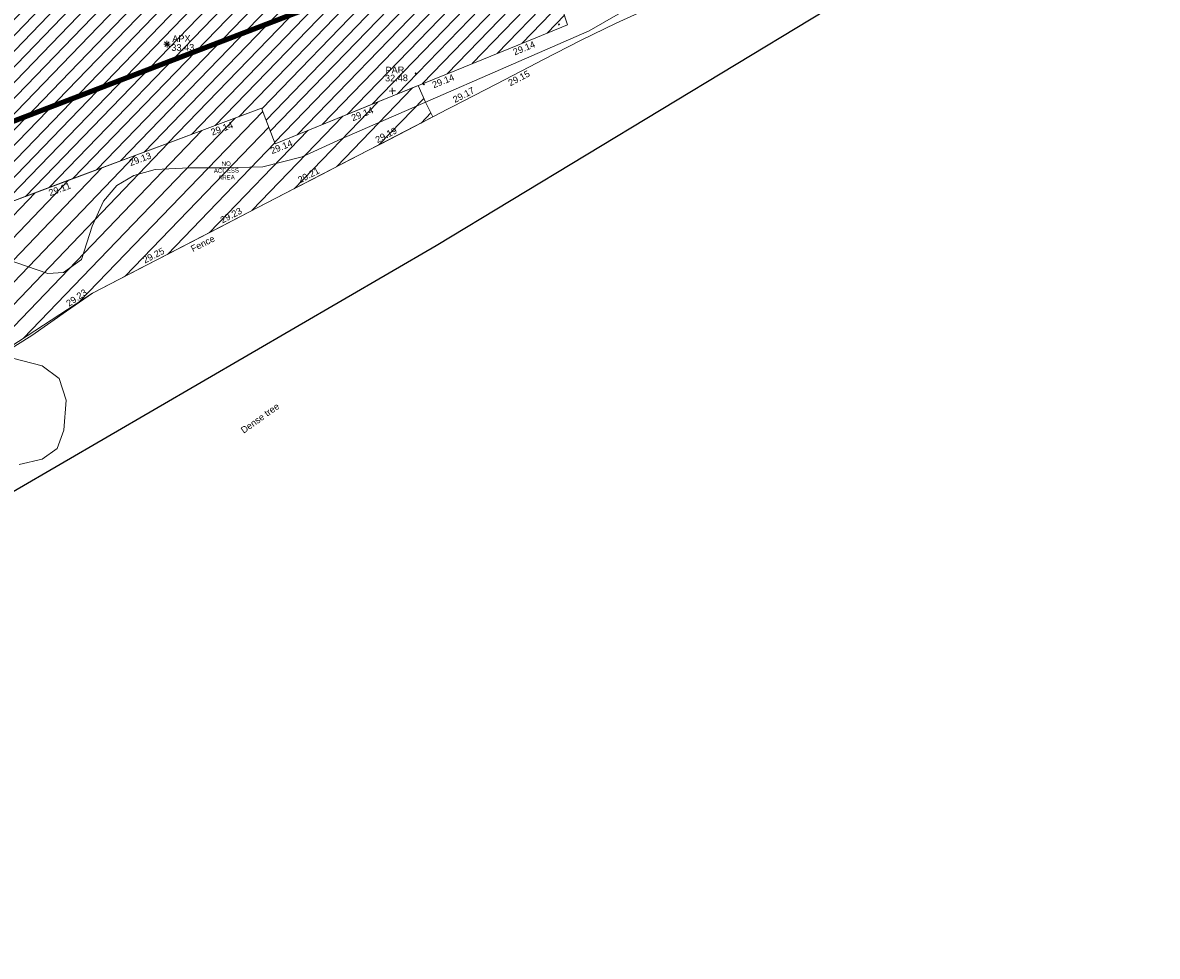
# Model space of a CAD drawing. Header units: millimetres. Extents: x -290717 to 520720, y -88450 to 287762.
# Tile 349 of 381: x 360209 to 425196, y 57936 to 111402. Entities that reach past the tile are written whole.
import ezdxf

# ---------------------------------------------------------------- set-up
doc = ezdxf.new("R2010")
doc.units = ezdxf.units.MM
doc.linetypes.add('IMPORT-HIDDEN2 _3_', pattern=[4762.5, 3175, -1587.5])
doc.linetypes.add('IMPORT-UG_ELEC_STREET LIGHTING_QLB2 _2_', pattern=[2700, 1500, -300.0000000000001, 0, -250, 150, -300.0000000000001, 0, -200])
for name, color, linetype, lineweight, true_color in [('00_TOPO_APEX_BUILDING', 7, 'Continuous', 9, 0x666666), ('00_UAV_APEX_BUILDING', 7, 'Continuous', 9, 0x666666), ('00_UAV_BUILDING_HATCH', 7, 'Continuous', 9, 0x999999), ('00_UAV_BUILDING_OUTLINE', 5, 'Continuous', 9, 0x0000ff), ('00_UAV_FENCE', 7, 'Continuous', 9, 0x264c2f), ('00_UAV_PARAPET', 7, 'Continuous', 9, 0x666666), ('00_UAV_TREE_LINE', 7, 'Continuous', 9, 0x52a552), ('12333-PUM-2D-U-0001-C01 - Rev2_REVIT IMPORT_dwg', 7, 'Continuous', 9, 0x767676), ('A_RHA_Line', 7, 'Continuous', 9, 0x00a600), ('PUM-CHAMBER EXTENTS', 6, 'IMPORT-HIDDEN2 _3_', 9, 0xff00ff), ('PUM-SURVEY BOUNDARY_EXTENT', 190, 'Continuous', 25, 0x7f00ff), ('PUM-UNABLE TO SURVEY', 190, 'Continuous', 9, 0x7f00ff)]:
    doc.layers.add(name, color=color, linetype=linetype, lineweight=lineweight, true_color=true_color)
doc.layers.add('GEN-TEXT', color=7, linetype='Continuous', lineweight=9)
doc.styles.add('Arial_1', font='arial.ttf', dxfattribs={"height": 250})
doc.styles.add('Swis721 Lt BT_2', font='swissl.ttf', dxfattribs={"height": 375})

# ---------------------------------------------------------------- blocks, each defined once
blk = doc.blocks.new('12333-PUM-2D-U-0001-C01 - Rev2_REVIT IMPORT_dwg_MSL_Apex_SYM-2077252-Site Location Plan Existing')
at = {"layer": '00_TOPO_APEX_BUILDING', "color": 254, "true_color": 0xcccccc, "flags": 128}
for points in [[(0, -500.8627267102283), (0, 0), (-500.8627267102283, 0)], [(354.163430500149, 354.1634305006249), (0, 0), (-354.1634305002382, 354.1634305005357)], [(354.1634305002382, -354.1634305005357), (0, 0), (-354.163430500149, -354.1634305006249)], [(500.8627267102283, 0), (0, 0), (0, 500.8627267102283)]]:
    blk.add_lwpolyline(points, dxfattribs=at)
blk = doc.blocks.new('12333-PUM-2D-U-0001-C01 - Rev2_REVIT IMPORT_dwg_MSL_Parapet_SYM-V111-Site Location Plan Existing')
at = {"layer": '00_UAV_PARAPET', "color": 254, "true_color": 0xcccccc, "flags": 128}
for points in [[(0, -500.0000000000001), (0, 0), (-500.0000000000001, 0)], [(500.0000000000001, 0), (0, 0), (0, 500.0000000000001)]]:
    blk.add_lwpolyline(points, dxfattribs=at)
blk = doc.blocks.new('12333-PUM-2D-U-0001-C01 - Rev2_REVIT IMPORT_dwg_MGS62954_T2_Galway_ITM_3d_Rev1-2077680-Site Location Plan Existing')
at = {"layer": '00_UAV_BUILDING_HATCH', "true_color": 0xcccccc}
h = blk.add_hatch(dxfattribs=at)
h.set_pattern_fill('FP_1', color=254, style=0, pattern_type=2)
h.set_pattern_definition([(45, (0, 0), (-441.9417382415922, 441.9417382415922), [])])
h.paths.add_polyline_path([(534258130.3624688, 725648483.3139625), (534277656.3624687, 725655386.3139623), (534278388.3624687, 725653331.3139625), (534295255.4606528, 725659853.892727), (534294221.4606528, 725663214.8927271), (534296151.4606527, 725663830.8927269), (534296560.4606526, 725662667.892727), (534309422.4606529, 725667184.8927269), (534307379.4606526, 725673087.8927273), (534303370.4606528, 725671653.8927271), (534300995.5869049, 725678397.3035644), (534310510.4335188, 725681741.4081918), (534314220.5869049, 725671576.3035644), (534326500.5869049, 725675858.3035647), (534324518.5869049, 725681362.3035645), (534326113.5869048, 725681952.3035645), (534324160.5869049, 725687672.3035644), (534318720.5869049, 725685739.3035644), (534311382.5869049, 725706099.3035645), (534306310.324325, 725704323.4114221), (534306355.1088055, 725704192.7557818), (534273124.3649247, 725692215.3564034), (534273147.722073, 725692180.3999606), (534273192.9489231, 725691953.0292308), (534273147.722073, 725691725.6585009), (534273018.9269006, 725691532.9029037), (534272826.1713033, 725691404.1077312), (534272598.8005735, 725691358.8808811), (534272359.2318197, 725691412.2581903), (534272168.7586477, 725691547.7426457), (534272046.0540514, 725691744.8881879), (534272030.8694313, 725691821.2264285), (534266685.9286339, 725689894.7426034), (534268524.9398829, 725684612.5737505), (534268047.9286339, 725684437.7426035), (534269413.1688387, 725680562.3524156), (534277645.4188778, 725683533.3784788), (534277949.5529158, 725682690.6704742), (534281834.7170619, 725684092.8295298), (534281561.9286339, 725684932.7426034), (534287959.9286339, 725687070.7426034), (534294707.928634, 725667896.7426034), (534289312.3624687, 725665760.3139626), (534287625.3624685, 725670664.3139626), (534264563.3624687, 725662495.3139625), (534260945.3624687, 725672663.3139623), (534250837.3624687, 725669091.3139623), (534258126.7857321, 725648493.4208302)])
h.paths.add_polyline_path([(534297904.5869049, 725687834.3035645), (534296489.5869049, 725693151.3035643), (534301799.5869049, 725695024.3035643), (534303779.5869048, 725689436.3035644), (534301175.8806049, 725688726.3227148)])
at = {"layer": '00_UAV_BUILDING_OUTLINE', "color": 254, "true_color": 0xcccccc, "flags": 128}
blk.add_lwpolyline([(534294363.7560819, 725662752.363774), (534295255.4606527, 725659853.892727), (534293420.4236348, 725659144.2760904), (534288756.9671875, 725657340.8976039), (534284093.5107403, 725655537.5191175), (534279430.0542932, 725653734.1406314), (534278388.3624686, 725653331.3139625), (534277656.3624687, 725655386.3139623), (534276052.0188633, 725654819.1325681), (534271337.9496329, 725653152.5741383), (534266623.8804026, 725651486.0157087), (534261909.8111722, 725649819.4572792)], dxfattribs=at)
at = {"layer": '00_UAV_FENCE', "color": 254, "true_color": 0xcccccc}
blk.add_line((534293805.5348443, 725657866.7065586), (534296016.7177272, 725658962.9297625), dxfattribs=at)
at = {"layer": '00_UAV_FENCE', "color": 254, "true_color": 0xcccccc, "flags": 128}
for points in [[(534296016.7177272, 725658962.9297626), (534298047.7003877, 725659895.7200942), (534300578.9027309, 725660996.1975912), (534301332.7177272, 725661323.9297625), (534304464.7177272, 725662842.9297625), (534305116.9854346, 725663072.4154823), (534308267.7177272, 725664180.9297626)], [(534262062.2759603, 725641287.311691), (534264259.9762816, 725642604.6276104), (534266283.19258, 725643959.3526396), (534267794.9762816, 725644971.6276104), (534269750.8341556, 725645941.2700591), (534270644.4030989, 725646384.2686992), (534271613.2867848, 725646864.6056204), (534273403.0850278, 725647751.9218073), (534275052.8600694, 725648569.8196373), (534275124.0687422, 725648605.1222804), (534276370.4761859, 725649223.0452808), (534277301.1059449, 725649684.4173111), (534279410.9018919, 725650730.3765986), (534279603.7343856, 725650825.9758618), (534281035.3636979, 725651535.7250566), (534282722.316088, 725652372.0540498), (534284083.4000289, 725653046.8294425), (534284418.6294549, 725653213.023871), (534285981.0214717, 725653987.600409), (534288303.6799051, 725655139.0890938), (534288563.0656722, 725655267.6830239), (534291102.3955677, 725656526.589456), (534293042.7313156, 725657488.5366049), (534293805.5348443, 725657866.7065586)]]:
    blk.add_lwpolyline(points, dxfattribs=at)
at = {"layer": '00_UAV_TREE_LINE', "color": 254, "true_color": 0xcccccc, "flags": 128}
for points in [[(534302206.4690198, 725662644.6978003), (534296497.4690197, 725659490.6978), (534282201.9762816, 725653549.6276103), (534279933.9762818, 725652569.6276104), (534277670.9762816, 725652027.6276103), (534275446.9762816, 725652004.6276103), (534273474.9762816, 725652044.6276104), (534271494.9762816, 725651974.6276104), (534270263.9762816, 725651656.6276103), (534269289.9762816, 725651099.6276104), (534268509.9762816, 725650226.6276104), (534267825.9762817, 725648796.6276103), (534267187.9762816, 725646897.6276104), (534266145.9762816, 725646181.6276104), (534265237.9762816, 725646140.6276104), (534260432.9762816, 725647876.6276104)], [(534262633.9762816, 725641455.6276104), (534264836.9762816, 725640849.6276104), (534265796.9762816, 725640118.6276104), (534266166.9762816, 725638856.6276104), (534266009.9762816, 725637140.6276104), (534265601.9762816, 725636101.6276106), (534264733.9762816, 725635509.6276104), (534263422.9762816, 725635224.6276106)]]:
    blk.add_lwpolyline(points, dxfattribs=at)
at = {"xscale": 0.375, "yscale": 0.375, "zscale": 0.375}
for name, p in [('12333-PUM-2D-U-0001-C01 - Rev2_REVIT IMPORT_dwg_MSL_Apex_SYM-2077252-Site Location Plan Existing', (534272301.3625, 725659143.314)), ('12333-PUM-2D-U-0001-C01 - Rev2_REVIT IMPORT_dwg_MSL_Parapet_SYM-V111-Site Location Plan Existing', (534285157.854, 725656243.3759999))]:
    blk.add_blockref(name, p, dxfattribs=at)
at = {"layer": '00_UAV_APEX_BUILDING', "char_height": 375, "attachment_point": 1, "line_spacing_factor": 1.005061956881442, "style": 'Swis721 Lt BT_2'}
for s, insert, width in [('APX', (534272606.9508174, 725659643.0907456), 1130.237340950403), ('33.43', (534272547.371278, 725659131.0843672), 1495.902363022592)]:
    blk.add_mtext(s, dxfattribs=dict(at, insert=insert, width=width))
at = {"layer": '00_UAV_BUILDING_OUTLINE', "color": 251, "true_color": 0x666666, "char_height": 375, "width": 1495.902363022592, "attachment_point": 1, "line_spacing_factor": 1.005061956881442, "style": 'Swis721 Lt BT_2'}
for s, insert, rotation in [('29.14', (534292063.2742623, 725658502.7075114), 21.141698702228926), ('29.14', (534287399.8178149, 725656699.3290255), 21.14169869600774), ('29.14', (534282736.3613678, 725654895.950539), 21.14169869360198), ('29.14', (534274676.7305151, 725654217.429468), 19.469959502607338), ('29.14', (534278072.9049208, 725653092.5720528), 21.141698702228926), ('29.13', (534269967.2217508, 725652552.4832939), 19.469959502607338), ('29.11', (534265329.240299, 725650912.8240719), 19.46995950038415)]:
    blk.add_mtext(s, dxfattribs=dict(at, insert=insert, rotation=rotation))
at = {"layer": '00_UAV_FENCE', "color": 251, "true_color": 0x666666, "char_height": 375, "attachment_point": 1, "line_spacing_factor": 1.005061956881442, "style": 'Swis721 Lt BT_2'}
for s, insert, width, rotation in [('29.15', (534291754.0316531, 725656728.1044072), 1495.902363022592, 26.370523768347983), ('29.17', (534288567.0824974, 725655822.4228092), 1495.902363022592, 26.370523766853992), ('29.19', (534284087.416854, 725653601.5692282), 1495.902363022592, 26.370523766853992), ('29.21', (534279607.7512107, 725651380.7156471), 1495.902363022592, 26.3705237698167), ('29.23', (534275128.0855672, 725649159.862066), 1495.902363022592, 26.370523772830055), ('29.25', (534270648.419924, 725646939.0084847), 1495.902363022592, 26.370523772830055), ('Fence', (534273413.4225475, 725647542.4421915), 1681.10932225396, 25.935098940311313), ('29.23', (534266215.3883084, 725644509.9477226), 1495.902363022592, 33.8058616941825)]:
    blk.add_mtext(s, dxfattribs=dict(at, insert=insert, width=width, rotation=rotation))
at = {"layer": '00_UAV_PARAPET', "char_height": 375, "attachment_point": 1, "line_spacing_factor": 1.005061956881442, "style": 'Swis721 Lt BT_2'}
for s, insert, width in [('PAR', (534284789.0019785, 725657631.3524619), 1168.228512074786), ('32.48', (534284751.7121511, 725657169.2197721), 1495.902363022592)]:
    blk.add_mtext(s, dxfattribs=dict(at, insert=insert, width=width))
at = {"layer": '00_UAV_TREE_LINE', "color": 251, "true_color": 0x666666, "insert": (534276093.7065914, 725637069.0215719), "char_height": 375, "width": 2939.566865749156, "attachment_point": 1, "rotation": 34.612130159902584, "line_spacing_factor": 1.005061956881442, "style": 'Swis721 Lt BT_2'}
blk.add_mtext('Dense tree', dxfattribs=at)
blk = doc.blocks.new('12333-PUM-2D-U-0001-C01 - Rev2_REVIT IMPORT_dwg-1620468-Site Location Plan Existing')
at = {"layer": 'PUM-CHAMBER EXTENTS', "true_color": 0xfff4d4}
h = blk.add_hatch(dxfattribs=at)
h.set_pattern_fill('FP_14', style=0, pattern_type=2)
h.set_pattern_definition([(45, (-533641079.65, -725615854.3560001), (-618.7184335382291, 618.7184335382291), [])])
h.paths.add_polyline_path([(620505.3501528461, 25223.64382131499), (626715.3264344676, 29117.27143172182), (646370.9494642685, 38861.80691071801), (645958.3233026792, 39705.06552257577), (645563.654013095, 40669.1788068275), (637308.7126218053, 37476.95778373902), (636576.712621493, 39531.95778361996), (617046.4375747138, 32629.03240499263), (609826.3241128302, 53043.08069427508), (607530.5232708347, 52082.45499234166), (610929.9856295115, 43211.51162835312), (616646.1310830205, 29820.19379304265), (620022.2224445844, 25799.07647065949)])
at = {"layer": 'GEN-TEXT', "color": 253, "true_color": 0xaaaaaa}
for p, q in [((653654.9948138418, 43999.28848224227), (653725.7054919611, 44069.99916036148)), ((653725.7054919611, 43999.28848224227), (653654.9948138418, 44069.99916036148)), ((645399.9948138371, 41325.2884822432), (645470.7054919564, 41395.99916036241)), ((645470.7054919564, 41325.2884822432), (645399.9948138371, 41395.99916036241)), ((645847.994813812, 40702.28848222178), (645918.7054919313, 40772.99916034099)), ((645918.7054919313, 40702.28848222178), (645847.994813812, 40772.99916034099))]:
    blk.add_line(p, q, dxfattribs=at)
at = {"layer": 'PUM-SURVEY BOUNDARY_EXTENT', "color": 201, "true_color": 0xd4aaff, "flags": 128}
blk.add_lwpolyline([(488216.8503400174, 30926.89504288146), (531080.8829478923, 24250.27741154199), (561844.1376578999, 20426.38415400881), (566062.0655785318, 8611.398574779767), (571128.6864528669, -7616.027373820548), (575714.0437077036, -7982.768216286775), (646442.309713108, 31495.23056612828), (689841.2207724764, 56725.65899800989), (691426.6726380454, 62926.17045936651), (689638.0678800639, 69873.57358378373), (681836.0986590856, 100645.3796401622), (672155.969559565, 130601.3585414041), (667140.7217679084, 148790.7201766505), (693350.350153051, 157472.2071436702), (716444.8569162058, 167556.0435847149), (696842.6566527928, 196972.3378213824), (686147.1257949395, 214212.6510542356)], dxfattribs=at)
at = {"layer": 'PUM-UNABLE TO SURVEY', "color": 7, "true_color": 0xfff4d4, "flags": 128}
for points in [[(645563.654013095, 40669.1788068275), (645958.3233026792, 39705.06552257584), (646370.9494642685, 38861.80691071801), (626715.3264344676, 29117.27143172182), (620505.3501528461, 25223.64382131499), (616646.1310830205, 29820.19379304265), (610929.9856295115, 43211.51162835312), (607530.5232708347, 52082.45499234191), (609826.3241128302, 53043.08069427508), (617046.9361648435, 32627.62269820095)], [(617050.7126214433, 32628.95778372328), (636576.712621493, 39531.95778361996), (637308.7126214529, 37476.95778368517), (645563.654013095, 40669.1788068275)]]:
    blk.add_lwpolyline(points, dxfattribs=at)
blk.add_blockref('12333-PUM-2D-U-0001-C01 - Rev2_REVIT IMPORT_dwg_MGS62954_T2_Galway_ITM_3d_Rev1-2077680-Site Location Plan Existing', (-533641079.6498471, -725615854.3561786))
at = {"layer": 'PUM-UNABLE TO SURVEY', "color": 41, "true_color": 0xffdf7f, "insert": (634494.7876528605, 36516.51243791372), "char_height": 250, "width": 1714.021757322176, "attachment_point": 2, "line_spacing_factor": 0.9417779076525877, "style": 'Arial_1'}
blk.add_mtext('NO\\PACCESS\\PAREA', dxfattribs=at)

msp = doc.modelspace()

# ---------------------------------------------------------------- linework, layer by layer
at = {"layer": 'A_RHA_Line', "color": 1, "lineweight": 140, "true_color": 0xff0000}
msp.add_line((333922.8786092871, 95871.96620287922), (493842.3153081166, 157259.2864546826), dxfattribs=at)

# ---------------------------------------------------------------- block references
at = {"layer": '12333-PUM-2D-U-0001-C01 - Rev2_REVIT IMPORT_dwg', "color": 254, "linetype": 'IMPORT-UG_ELEC_STREET LIGHTING_QLB2 _2_', "true_color": 0xffd4d4, "rotation": 0.9999999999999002}
msp.add_blockref('12333-PUM-2D-U-0001-C01 - Rev2_REVIT IMPORT_dwg-1620468-Site Location Plan Existing', (-261895.0770586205, 55869.5817132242), dxfattribs=at)

doc.saveas('drawing.dxf')
